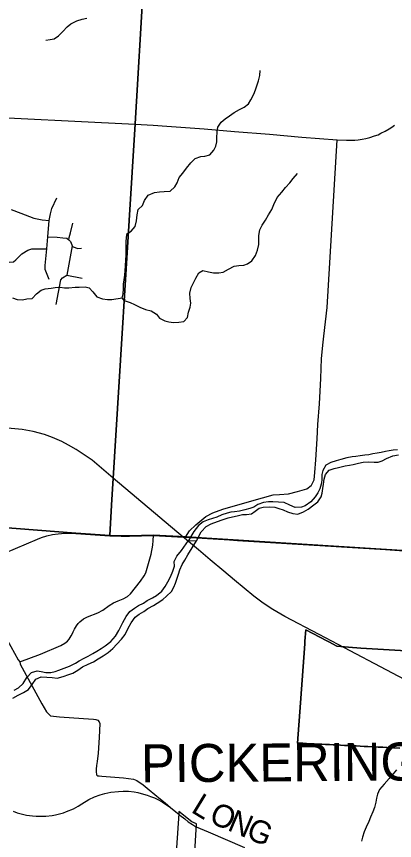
# Model space of a CAD drawing. Extents: x 114604 to 551442, y 316898 to 567001.
# Drawn here: x 257275 to 262262, y 364658 to 375512 of the extents above; entities that cross this region are included whole.
import ezdxf

# ---------------------------------------------------------------- set-up
doc = ezdxf.new("R2010")
doc.units = 0
for name, color, linetype in [('GE_P_Alignment_1000_Bearings', 7, 'Continuous'), ('GE_P_Alignment_1000_Cardinal_Points', 7, 'Continuous'), ('GE_P_Alignment_100_Cardinal_Points', 7, 'Continuous'), ('GE_P_Alignment_100_Stations', 7, 'Continuous'), ('GE_P_Alignment_500_Bearings', 7, 'Continuous'), ('GE_P_Alignment_500_Distances', 7, 'Continuous'), ('PM_P_Cells', 7, 'Continuous'), ('PM_P_CL_Double_Solid', 7, 'Continuous'), ('RS_Raster1', 7, 'Continuous'), ('SH_Named_Boundary', 7, 'Continuous')]:
    doc.layers.add(name, color=color, linetype=linetype)

msp = doc.modelspace()

# ---------------------------------------------------------------- linework, layer by layer
at = {"layer": 'GE_P_Alignment_1000_Bearings'}
for points in [[(258551, 369430), (258272, 369666), (258063, 369810), (257961, 369867), (257873, 369915), (257750, 369967), (257644, 370004), (257495, 370044), (257350, 370070), (257206, 370085), (257136, 370089)], [(259491, 368642), (259476, 368655), (258551, 369430)], [(263624, 366130), (262887, 366519), (262233, 366862), (261519, 367239), (261266, 367372), (260817, 367610), (260657, 367701), (260528, 367786), (260404, 367878), (260151, 368087), (260011, 368206), (259831, 368356), (259674, 368487), (259491, 368642)]]:
    msp.add_lwpolyline(points, dxfattribs=at)
at = {"layer": 'GE_P_Alignment_1000_Cardinal_Points'}
for points in [[(258841, 374094), (259079, 374082), (259259, 374069), (259753, 374031), (260153, 373995), (260611, 373960), (261040, 373922), (261505, 373889), (261630, 373882), (261692, 373881), (261737, 373882), (261780, 373886), (261833, 373895), (261884, 373904), (261938, 373918), (261999, 373938), (262045, 373955), (262083, 373973), (262137, 374001), (262189, 374031), (262228, 374056), (262263, 374082)], [(259504, 368654), (259559, 368737), (259639, 368818), (259771, 368924), (259867, 368976), (259996, 369022), (260379, 369130), (260661, 369209), (260744, 369215), (260864, 369223), (260984, 369253), (261104, 369290), (261161, 369335), (261165, 369338), (261201, 369410), (261210, 369507), (261224, 369672), (261242, 369947), (261250, 370139), (261270, 370410), (261289, 370744), (261299, 371007), (261322, 371222), (261331, 371299), (261373, 371677), (261505, 373889)]]:
    msp.add_lwpolyline(points, dxfattribs=at)
at = {"layer": 'GE_P_Alignment_100_Cardinal_Points'}
for p, q in [((259083, 368676), (259399, 368659)), ((259399, 368659), (259452, 368656)), ((259452, 368656), (259504, 368654)), ((259504, 368654), (260085, 368618)), ((260085, 368618), (260190, 368611)), ((260190, 368611), (262141, 368490)), ((262141, 368490), (262389, 368475))]:
    msp.add_line(p, q, dxfattribs=at)
for points in [[(253431, 374423), (254945, 374315), (255822, 374243), (256539, 374206), (258841, 374094)], [(257705, 372049), (257655, 372180), (257653, 372230), (257676, 372450), (257689, 372608), (257707, 372824), (257724, 372912), (257743, 372984), (257808, 373125)], [(257206, 372969), (257333, 372919), (257506, 372857), (257613, 372835), (257707, 372824)], [(257967, 372571), (257971, 372602), (257990, 372662), (258018, 372790)], [(257689, 372608), (257812, 372606), (257885, 372597), (257939, 372593), (257967, 372571), (257987, 372546), (258004, 372502), (258012, 372492), (258022, 372479), (258083, 372455), (258135, 372458)], [(257179, 372276), (257235, 372281), (257267, 372305), (257344, 372384), (257424, 372433), (257480, 372452), (257578, 372453), (257676, 372450)], [(258012, 372492), (257938, 372106), (258143, 372065)], [(257799, 371716), (257860, 372042), (257881, 372070), (257938, 372106)], [(256224, 368222), (256295, 368221), (256384, 368225), (256438, 368229), (256483, 368234), (256521, 368240), (256571, 368249), (256636, 368263), (256692, 368277), (256753, 368295), (256822, 368320), (257552, 368628), (257607, 368648), (257677, 368670), (257752, 368687), (257827, 368699), (257913, 368705), (258058, 368703), (258507, 368672)], [(257320, 367010), (257591, 367113), (257862, 367227), (257915, 367255), (257949, 367284), (257970, 367312), (257996, 367353), (258013, 367386), (258022, 367408), (258042, 367443), (258069, 367486), (258090, 367516), (258111, 367539), (258161, 367576), (258212, 367603), (258348, 367658), (258415, 367693), (258500, 367753), (258555, 367788), (258615, 367815), (258683, 367841), (258740, 367872), (258780, 367909), (258911, 368076), (258958, 368143), (258980, 368183), (259050, 368429), (259075, 368547), (259078, 368611), (259083, 368676)], [(258507, 368672), (258656, 368666), (258768, 368667), (259083, 368676)], [(256224, 368222), (256225, 368158), (256227, 368130), (256237, 368106), (256256, 368084), (256285, 368059), (256385, 367979), (256997, 367491), (257044, 367454), (257074, 367420), (257099, 367390), (257152, 367300), (257296, 367039), (257320, 367010)], [(257230, 365044), (257286, 365024), (257336, 365010), (257407, 364993), (257485, 364981), (257537, 364977), (257585, 364977), (257625, 364978), (257662, 364979), (257744, 364989), (257790, 364998), (257860, 365015), (257894, 365024), (257937, 365040), (258026, 365077), (258087, 365110), (258138, 365142), (258230, 365198), (258304, 365231), (258380, 365260), (258440, 365277), (258518, 365294), (258619, 365305), (258682, 365308), (258716, 365308), (258755, 365307), (258827, 365298), (258875, 365288), (258952, 365269), (258997, 365255), (259042, 365239), (259095, 365219), (259131, 365202), (259195, 365168), (259309, 365094)]]:
    msp.add_lwpolyline(points, dxfattribs=at)
at = {"layer": 'GE_P_Alignment_100_Stations'}
for points in [[(262333, 365875), (262158, 365883), (262108, 365886), (262046, 365889), (261966, 365893), (261910, 365896), (261860, 365898), (261810, 365901), (261755, 365903), (261701, 365906), (261651, 365908), (261601, 365911), (261551, 365913), (261501, 365916), (261451, 365918), (261402, 365921), (261351, 365923), (261301, 365926), (261251, 365928), (261201, 365930), (261151, 365933), (261101, 365935), (261052, 365938), (260984, 365941), (261022, 366472), (261077, 367247), (261080, 367285), (261092, 367432), (261368, 367287), (261393, 367274), (261502, 367217), (261653, 367203), (261819, 367193), (262413, 367156)], [(262413, 367156), (261819, 367193), (261653, 367203), (261502, 367217), (261393, 367274), (261368, 367287), (261092, 367432), (261080, 367285), (261077, 367247), (261022, 366472), (260984, 365941), (261052, 365938), (261101, 365935), (261151, 365933), (261201, 365930), (261251, 365928), (261301, 365926), (261351, 365923), (261402, 365921), (261451, 365918), (261501, 365916), (261551, 365913), (261601, 365911), (261651, 365908), (261701, 365906), (261755, 365903), (261810, 365901), (261860, 365898), (261910, 365896), (261966, 365893), (262046, 365889), (262108, 365886), (262158, 365883), (262333, 365875)]]:
    msp.add_lwpolyline(points, dxfattribs=at)
msp.add_lwpolyline([(259415, 365013), (259308, 363404), (259563, 363389), (259649, 364878), (259588, 364903), (259417, 365040)], close=True, dxfattribs=at)
at = {"layer": 'GE_P_Alignment_500_Bearings'}
for p, q in [((259083, 368676), (259399, 368659)), ((259399, 368659), (259452, 368656)), ((259452, 368656), (259504, 368654)), ((259504, 368654), (260085, 368618)), ((260085, 368618), (260190, 368611)), ((260190, 368611), (262141, 368490)), ((262141, 368490), (262389, 368475))]:
    msp.add_line(p, q, dxfattribs=at)
for points in [[(257320, 367010), (257324, 366981), (257612, 366460), (257672, 366351), (257700, 366320), (257726, 366301), (257762, 366294), (257841, 366287), (258159, 366264), (258292, 366257), (258323, 366252), (258349, 366244), (258368, 366221), (258376, 366198), (258365, 366014), (258351, 365810), (258341, 365699), (258332, 365647), (258327, 365598), (258326, 365563), (258330, 365527), (258336, 365517), (258348, 365511), (258367, 365509), (258403, 365505), (258685, 365484), (258754, 365476), (258818, 365466), (258864, 365449), (258945, 365391), (259027, 365327), (259176, 365202), (259237, 365153), (259309, 365094)], [(259309, 365094), (259379, 365036), (259422, 365000), (259431, 364993)], [(259431, 364993), (259494, 364942), (259542, 364902), (259597, 364867), (259638, 364844), (259647, 364840)], [(259647, 364840), (259803, 364772), (260284, 364567)]]:
    msp.add_lwpolyline(points, dxfattribs=at)
at = {"layer": 'GE_P_Alignment_500_Distances'}
for points in [[(264550, 379102), (259159, 379430), (258959, 376053), (258951, 375957), (258840, 374097), (258528, 369074), (258505, 368675), (258057, 368706), (255470, 368906), (253999, 369016), (253491, 369051), (253054, 369083), (249613, 369333), (247738, 369465)], [(262504, 368470), (259503, 368656), (259082, 368679), (258767, 368670), (258655, 368669), (258505, 368675), (258528, 369074), (258840, 374097), (258951, 375957), (258959, 376053), (259159, 379430), (264550, 379102)], [(247738, 369465), (249613, 369333), (253054, 369083), (253491, 369051), (253999, 369016), (255470, 368906), (258057, 368706), (258505, 368675), (258655, 368669), (258767, 368670), (259082, 368679), (259503, 368656), (262504, 368470), (263775, 368395), (263432, 363252)]]:
    msp.add_lwpolyline(points, dxfattribs=at)
at = {"layer": 'PM_P_Cells'}
for points in [[(257663, 375202), (257721, 375208), (257773, 375218), (257829, 375256), (257889, 375314), (257943, 375375), (257993, 375413), (258070, 375453), (258140, 375475), (258202, 375491)], [(258696, 371771), (258670, 371808), (258681, 371860), (258687, 371926), (258688, 371988), (258696, 372044), (258703, 372104), (258707, 372160), (258713, 372232), (258716, 372302), (258720, 372370), (258723, 372421), (258721, 372491), (258724, 372541), (258726, 372603), (258736, 372655), (258787, 372685), (258843, 372744), (258857, 372818), (258868, 372901), (258882, 372971), (258939, 373022), (258965, 373090), (259012, 373156), (259096, 373192), (259160, 373203), (259222, 373205), (259302, 373212), (259364, 373266), (259396, 373320), (259423, 373392), (259471, 373446), (259520, 373514), (259576, 373585), (259632, 373643), (259707, 373669), (259761, 373674), (259825, 373690), (259877, 373752), (259905, 373804), (259916, 373860), (259920, 373914), (259921, 373992), (259933, 374054), (259975, 374118), (260026, 374162), (260084, 374201), (260148, 374249), (260216, 374287), (260279, 374316), (260337, 374360), (260365, 374412), (260404, 374490), (260426, 374544), (260446, 374598), (260467, 374666), (260483, 374736), (260488, 374802)], [(258703, 371788), (258696, 371771), (258776, 371743), (258830, 371718), (258901, 371682), (258977, 371653), (259051, 371635), (259121, 371590), (259160, 371540), (259230, 371501), (259284, 371491), (259348, 371482), (259418, 371484), (259484, 371496), (259532, 371549), (259546, 371619), (259565, 371685), (259573, 371737), (259568, 371796), (259564, 371866), (259581, 371940), (259643, 372064), (259682, 372136), (259734, 372165), (259810, 372147), (259874, 372134), (259946, 372134), (260002, 372144), (260074, 372183), (260146, 372225), (260206, 372230), (260274, 372234), (260324, 372252), (260380, 372293), (260429, 372363), (260455, 372435), (260472, 372507), (260473, 372627), (260487, 372701), (260515, 372761), (260558, 372829), (260598, 372897), (260643, 372971), (260671, 373037), (260714, 373127), (260776, 373199), (260825, 373258), (260879, 373322), (260923, 373376), (260984, 373444)], [(257222, 371806), (257284, 371784), (257354, 371778), (257411, 371791), (257481, 371795), (257541, 371859), (257599, 371905), (257653, 371925), (257733, 371933), (257785, 371943), (257851, 371947), (257909, 371939), (257964, 371937), (258050, 371946), (258104, 371948), (258180, 371950), (258236, 371936), (258284, 371886), (258334, 371820), (258410, 371792), (258478, 371784), (258534, 371786), (258670, 371808)], [(262301, 369803), (262245, 369798), (262191, 369792), (262141, 369780), (262085, 369769), (262031, 369759), (261975, 369749), (261923, 369740), (261869, 369732), (261807, 369723), (261753, 369717), (261703, 369711), (261633, 369700), (261555, 369678), (261493, 369661), (261423, 369635), (261357, 369601), (261314, 369533), (261302, 369479), (261301, 369405), (261295, 369351), (261276, 369289), (261250, 369237), (261216, 369183), (261159, 369120), (261083, 369068), (261033, 369050), (260951, 369045), (260879, 369073), (260806, 369108), (260732, 369116), (260658, 369119), (260600, 369119), (260532, 369112), (260458, 369082), (260404, 369050), (260354, 369031), (260289, 369013), (260215, 368998), (260153, 368988), (260103, 368982), (260053, 368971), (259985, 368947), (259919, 368919), (259863, 368898), (259805, 368880), (259737, 368857), (259675, 368805), (259614, 368729), (259543, 368611)], [(259648, 368604), (259712, 368722), (259778, 368794), (259845, 368830), (259925, 368861), (259989, 368881), (260069, 368906), (260125, 368920), (260187, 368936), (260255, 368953), (260309, 368953), (260375, 368960), (260425, 368996), (260475, 369034), (260529, 369048), (260609, 369055), (260681, 369047), (260735, 369032), (260791, 369014), (260851, 368989), (260921, 368965), (260988, 368958), (261059, 368988), (261123, 369024), (261199, 369081), (261249, 369119), (261296, 369183), (261306, 369235), (261316, 369295), (261323, 369351), (261335, 369417), (261350, 369479), (261400, 369537), (261466, 369558), (261524, 369572), (261612, 369594), (261668, 369603), (261718, 369611), (261788, 369628), (261846, 369642), (261920, 369646), (261992, 369643), (262048, 369643), (262100, 369660), (262154, 369688), (262239, 369726), (262313, 369739)], [(257247, 366638), (257303, 366667), (257363, 366725), (257411, 366803), (257475, 366871), (257549, 366891), (257600, 366883), (257664, 366871), (257728, 366871), (257784, 366885), (257836, 366902), (257906, 366926), (257976, 366956), (258052, 366994), (258104, 367024), (258167, 367058), (258219, 367086), (258283, 367120), (258335, 367153), (258393, 367187), (258443, 367221), (258519, 367277), (258582, 367351), (258624, 367425), (258654, 367477), (258678, 367530), (258720, 367608), (258772, 367676), (258834, 367720), (258887, 367754), (258949, 367786), (258999, 367817), (259069, 367853), (259123, 367887), (259191, 367943), (259237, 368005), (259273, 368067), (259306, 368133), (259338, 368204), (259360, 368270), (259356, 368334), (259392, 368404), (259454, 368476), (259543, 368611)], [(259543, 368611), (259648, 368604)], [(257229, 366534), (257299, 366572), (257367, 366608), (257433, 366645), (257481, 366713), (257531, 366785), (257601, 366813), (257676, 366809), (257746, 366803), (257814, 366797), (257892, 366817), (257964, 366844), (258020, 366862), (258086, 366900), (258148, 366944), (258219, 366982), (258291, 367012), (258355, 367050), (258419, 367090), (258483, 367133), (258545, 367187), (258598, 367245), (258660, 367311), (258710, 367371), (258750, 367454), (258786, 367526), (258840, 367600), (258892, 367638), (258953, 367676), (259009, 367712), (259081, 367754), (259133, 367783), (259205, 367831), (259255, 367875), (259319, 367937), (259352, 367993), (259374, 368049), (259412, 368164), (259432, 368222), (259460, 368292), (259494, 368350), (259534, 368420), (259648, 368604)], [(262288, 365590), (262242, 365534), (262191, 365475), (262123, 365401), (262063, 365331), (262039, 365267), (262025, 365215), (262015, 365163), (261997, 365094), (261975, 365036), (261946, 364966), (261922, 364908), (261886, 364834), (261862, 364772), (261838, 364702), (261824, 364651)]]:
    msp.add_lwpolyline(points, dxfattribs=at)
at = {"layer": 'RS_Raster1'}
for points in [[(264550, 379102), (259159, 379430), (258959, 376053), (258951, 375957), (258840, 374097), (258528, 369074), (258505, 368675), (258655, 368669), (258767, 368670), (259082, 368679), (259503, 368656), (262504, 368470)], [(262504, 368470), (259503, 368656), (259082, 368679), (258767, 368670), (258655, 368669), (258505, 368675), (258528, 369074), (258840, 374097), (258951, 375957), (258959, 376053), (259159, 379430), (264550, 379102)]]:
    msp.add_lwpolyline(points, dxfattribs=at)

# ---------------------------------------------------------------- texts
at = {"layer": 'PM_P_CL_Double_Solid'}
for s, rotation, p in [('L', 328.6102, (259565, 365039)), ('O', 337.5491, (259802, 364899)), ('N', 337.0134, (260045, 364799)), ('G', 337.0101, (260288, 364696))]:
    msp.add_text(s, height=300, rotation=rotation, dxfattribs=at).set_placement(p)
at = {"layer": 'SH_Named_Boundary'}
msp.add_text('PICKERINGTON', height=500.04, rotation=0.4148, dxfattribs=at).set_placement((258919, 365423))

doc.saveas('drawing.dxf')
